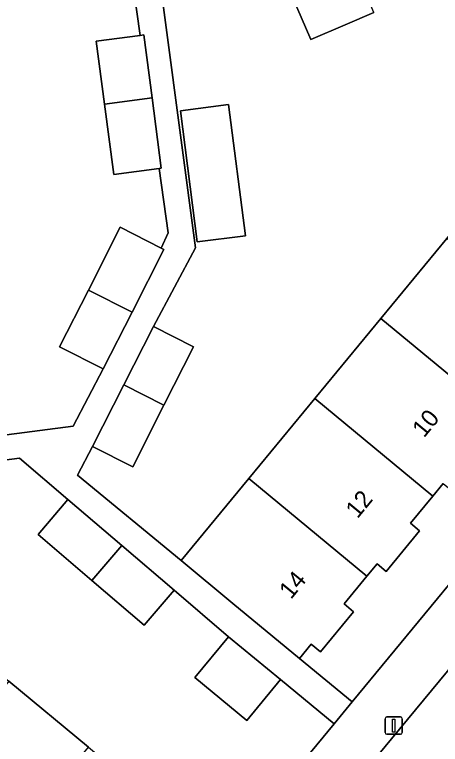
# Model space of a CAD drawing. Extents: x 162073 to 163043, y 381818 to 382561.
# Drawn here: x 162449.04 to 162473.69, y 382294.33 to 382336.54 of the extents above; entities that cross this region are included whole.
import ezdxf

# ---------------------------------------------------------------- set-up
doc = ezdxf.new("R2010")
doc.units = 0
for name, color, linetype in [('IMGEO_Erf', 7, 'Continuous'), ('IMGEO_Lichtmast', 7, 'Continuous'), ('IMGEO_Pand', 7, 'Continuous'), ('IMGEO_Pand_nummerreeks', 7, 'Continuous'), ('IMGEO_Rijbaan_lokaal_open', 7, 'Continuous'), ('IMGEO_Voetpad_open', 7, 'Continuous')]:
    doc.layers.add(name, color=color, linetype=linetype)

msp = doc.modelspace()

# ---------------------------------------------------------------- linework, layer by layer
at = {"layer": 'IMGEO_Erf'}
for points in [[(162455.291, 382354.787), (162459.508, 382323.054), (162457.074, 382318.501), (162459.4, 382317.32), (162457.684, 382313.942), (162455.876, 382310.382), (162453.55, 382311.564), (162452.68, 382309.904), (162458.675, 382304.956), (162462.589, 382309.699), (162466.409, 382314.329), (162470.231, 382318.96), (162474.052, 382323.591), (162477.874, 382328.222), (162475.702, 382330.012), (162479.625, 382334.767), (162474.774, 382338.769)], [(162441.801, 382341.868), (162442.583, 382335.897), (162443.366, 382329.926), (162444.148, 382323.955), (162444.93, 382317.984), (162445.732, 382311.864), (162452.422, 382312.74), (162454.164, 382316.041), (162451.641, 382317.323), (162453.31, 382320.609), (162455.153, 382324.239), (162457.516, 382323.039), (162457.929, 382323.909), (162457.4, 382327.641), (162454.777, 382327.297), (162454.244, 382331.363), (162453.768, 382335.003), (162456.31, 382335.335), (162455.705, 382339.6)], [(162469.827, 382336.657), (162468.179, 382335.943), (162466.19, 382335.091), (162465.129, 382337.566)], [(162473.848, 382309.417), (162473.249, 382308.691), (162471.948, 382307.114), (162472.482, 382306.673), (162470.549, 382304.33), (162470.018, 382304.769), (162469.431, 382304.058), (162468.108, 382302.454), (162468.654, 382302.003), (162466.744, 382299.688), (162466.206, 382300.131), (162465.524, 382299.304), (162468.578, 382296.782), (162491.711, 382324.793)], [(162450.397, 382306.46), (162452.126, 382308.487), (162449.313, 382310.887), (162442.946, 382310.052), (162443.37, 382306.813), (162437.451, 382306.037), (162437.027, 382309.276), (162432.965, 382308.744), (162436.323, 382283.097), (162446.207, 382274.977)], [(162451.114, 382275.636), (162467.533, 382295.517), (162464.436, 382298.075), (162462.484, 382295.71), (162459.474, 382298.193), (162461.426, 382300.558), (162458.273, 382303.247), (162456.545, 382301.219), (162453.512, 382303.804), (162450.397, 382306.46)]]:
    msp.add_lwpolyline(points, dxfattribs=at)
for points in [[(162462.405, 382323.748), (162459.614, 382323.394), (162458.636, 382330.98), (162461.427, 382331.334)], [(162453.314, 382294.159), (162458.149, 382290.155), (162452.406, 382283.22), (162447.57, 382287.225), (162442.961, 382291.044), (162438.248, 382294.947), (162445.008, 382303.109), (162447.578, 382300.981), (162446.561, 382299.752), (162448.704, 382297.977)]]:
    msp.add_lwpolyline(points, close=True, dxfattribs=at)
at = {"layer": 'IMGEO_Lichtmast'}
for p, q in [((162470.487, 382295.014), (162470.487, 382295.814)), ((162470.487, 382295.814), (162470.487, 382295.014)), ((162470.587, 382295.914), (162471.377, 382295.914)), ((162471.377, 382295.914), (162470.587, 382295.914)), ((162471.477, 382295.814), (162471.477, 382295.014)), ((162471.477, 382295.014), (162471.477, 382295.814)), ((162471.377, 382294.914), (162470.587, 382294.914)), ((162470.587, 382294.914), (162471.377, 382294.914))]:
    msp.add_line(p, q, dxfattribs=at)
msp.add_lwpolyline([(162470.907, 382295.789), (162471.057, 382295.789), (162471.057, 382295.039), (162470.907, 382295.039), (162470.907, 382295.789)], dxfattribs=at)
for centre, start, end in [((162470.587, 382295.814), 90, 180), ((162470.587, 382295.814), 90, 180), ((162471.377, 382295.814), 0, 90), ((162471.377, 382295.814), 360, 90), ((162470.587, 382295.014), 180, 270), ((162470.587, 382295.014), 180, 270), ((162471.377, 382295.014), 270, 0), ((162471.377, 382295.014), 270, 0)]:
    msp.add_arc(centre, 0.1, start, end, dxfattribs=at)
at = {"layer": 'IMGEO_Pand'}
for points in [[(162468.771, 382339.127), (162465.129, 382337.566), (162466.19, 382335.091), (162468.179, 382335.943), (162469.827, 382336.657)], [(162456.31, 382335.335), (162453.768, 382335.003), (162454.244, 382331.363), (162456.999, 382331.727), (162456.522, 382335.363)], [(162456.999, 382331.727), (162454.244, 382331.363), (162454.777, 382327.297), (162457.4, 382327.641), (162457.531, 382327.658)], [(162459.614, 382323.394), (162462.405, 382323.748), (162461.427, 382331.334), (162458.636, 382330.98)], [(162457.516, 382323.039), (162455.153, 382324.239), (162453.31, 382320.609), (162455.834, 382319.328), (162457.677, 382322.957)], [(162480.883, 382317.961), (162474.052, 382323.591), (162470.231, 382318.96), (162477.079, 382313.316), (162477.669, 382314.031), (162478.198, 382313.594), (162480.116, 382315.918), (162479.569, 382316.369)], [(162455.834, 382319.328), (162453.31, 382320.609), (162451.641, 382317.323), (162454.164, 382316.041)], [(162466.409, 382314.329), (162473.249, 382308.691), (162473.848, 382309.417), (162474.362, 382308.992), (162476.28, 382311.316), (162475.774, 382311.733), (162477.079, 382313.316), (162470.231, 382318.96)], [(162457.074, 382318.501), (162455.358, 382315.123), (162457.684, 382313.942), (162459.4, 382317.32)], [(162457.684, 382313.942), (162455.358, 382315.123), (162453.55, 382311.564), (162455.876, 382310.382)], [(162462.589, 382309.699), (162469.431, 382304.058), (162470.018, 382304.769), (162470.549, 382304.33), (162472.482, 382306.673), (162471.948, 382307.114), (162473.249, 382308.691), (162466.409, 382314.329)], [(162462.589, 382309.699), (162458.675, 382304.956), (162461.668, 382302.486), (162465.524, 382299.304), (162466.206, 382300.131), (162466.744, 382299.688), (162468.654, 382302.003), (162468.108, 382302.454), (162469.431, 382304.058)], [(162453.512, 382303.804), (162455.24, 382305.832), (162452.126, 382308.487), (162450.397, 382306.46)], [(162453.512, 382303.804), (162456.545, 382301.219), (162458.273, 382303.247), (162455.24, 382305.832)], [(162462.484, 382295.71), (162464.436, 382298.075), (162461.426, 382300.558), (162459.474, 382298.193)], [(162453.314, 382294.159), (162448.704, 382297.977), (162442.961, 382291.044), (162447.57, 382287.225)]]:
    msp.add_lwpolyline(points, close=True, dxfattribs=at)
at = {"layer": 'IMGEO_Rijbaan_lokaal_open'}
msp.add_lwpolyline([(162494.332, 382322.507), (162493.176, 382321.235), (162479.463, 382305.043), (162469.096, 382292.53), (162465.715, 382288.449), (162449.944, 382269.142), (162454.648, 382265.37), (162456.009, 382267.016), (162459.852, 382271.661), (162463.337, 382276.342), (162470.953, 382285.525), (162475.751, 382291.321), (162481.508, 382298.327), (162485.327, 382302.608), (162486.228, 382303.617), (162488.329, 382306.167)], dxfattribs=at)
at = {"layer": 'IMGEO_Voetpad_open'}
for points in [[(162442.946, 382310.052), (162449.313, 382310.887), (162452.126, 382308.487), (162455.24, 382305.832), (162458.273, 382303.247), (162461.426, 382300.558), (162464.436, 382298.075), (162467.533, 382295.517), (162468.578, 382296.782), (162465.524, 382299.304), (162461.668, 382302.486), (162458.675, 382304.956), (162452.68, 382309.904), (162453.55, 382311.564), (162455.358, 382315.123), (162457.074, 382318.501), (162459.508, 382323.054), (162455.291, 382354.787)], [(162455.705, 382339.6), (162456.31, 382335.335), (162456.522, 382335.363), (162456.999, 382331.727), (162457.531, 382327.658), (162457.4, 382327.641), (162457.929, 382323.909), (162457.516, 382323.039), (162457.677, 382322.957), (162455.834, 382319.328), (162454.164, 382316.041), (162452.422, 382312.74), (162445.732, 382311.864)], [(162503.197, 382329.33), (162505.928, 382330.651), (162502.414, 382337.752), (162500, 382334.829), (162492.459, 382325.699), (162491.711, 382324.793), (162468.578, 382296.782), (162467.533, 382295.517), (162451.114, 382275.636), (162446.591, 382269.704), (162444.783, 382267.387), (162443.04, 382265.099)], [(162465.715, 382288.449), (162465.214, 382288.865), (162468.597, 382292.945), (162469.096, 382292.53), (162479.463, 382305.043), (162493.176, 382321.235), (162494.332, 382322.507), (162493.678, 382323.052)]]:
    msp.add_lwpolyline(points, dxfattribs=at)

# ---------------------------------------------------------------- texts
at = {"layer": 'IMGEO_Pand_nummerreeks'}
for s, p in [('10', (162472.74, 382312.022)), ('12', (162468.885, 382307.346)), ('14', (162465.037, 382302.676))]:
    msp.add_text(s, height=1, rotation=50.5044, dxfattribs=at).set_placement(p)

doc.saveas('drawing.dxf')
